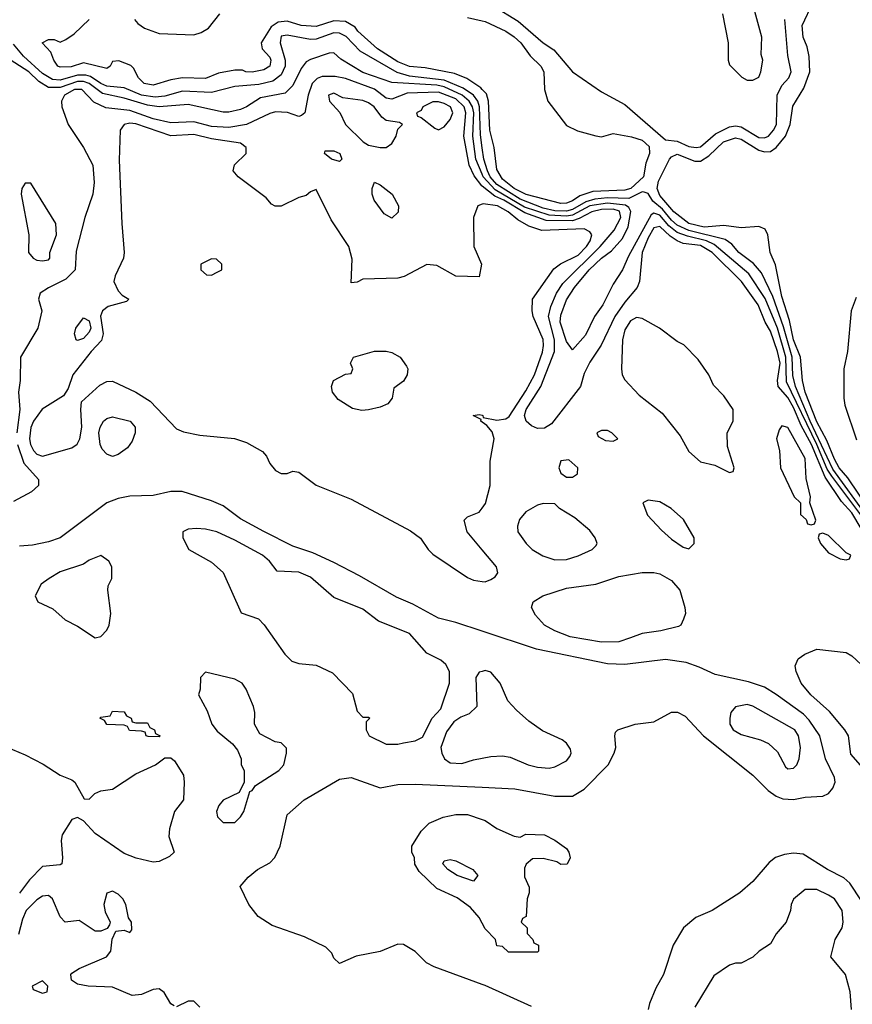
# Model space of a CAD drawing. Header units: inches. Extents: x 2380053 to 2584298, y 380219 to 546618.
# Tile 659 of 788: x 2528411 to 2531272, y 461607 to 464990. Entities that reach past the tile are written whole.
import ezdxf

# ---------------------------------------------------------------- set-up
doc = ezdxf.new("R2010")
doc.units = ezdxf.units.IN
doc.header["$MEASUREMENT"] = 0
doc.layers.add('C5426', color=7, linetype='Continuous')
doc.layers.add('C5436', color=7, linetype='Continuous')

msp = doc.modelspace()

# ---------------------------------------------------------------- linework, layer by layer
at = {"layer": 'C5426', "color": 2}
for points, elevation in [([(2528806, 464990), (2528816.7, 464976.7), (2528840.3, 464960.3), (2528890, 464942), (2529010, 464938), (2529034.5, 464945.5), (2529059.3, 464960.7), (2529099.3, 465010)], 2), ([(2529950, 464997), (2530000, 464985.3)], 2), ([(2530000, 464750), (2529995.2, 464755.2), (2529947.2, 464787.2), (2529904.9, 464804.9), (2529804.2, 464824.2), (2529750, 464828.9), (2529710, 464845.1), (2529640.5, 464890), (2529573.2, 464950), (2529563.5, 464963.5), (2529530, 464983), (2529490, 464985.4), (2529430, 464965.7), (2529378, 464970), (2529330, 464984), (2529298.7, 464981.3), (2529274.9, 464965.1), (2529240.7, 464910), (2529244.7, 464890), (2529270, 464861), (2529274, 464850), (2529270.4, 464830), (2529250, 464817), (2529209.7, 464809.7), (2529188, 464810), (2529176.5, 464816.5), (2529150, 464816), (2529094, 464806), (2529050, 464788), (2528970, 464789.7), (2528930, 464782.9), (2528870, 464764.2), (2528839, 464770), (2528819.3, 464790), (2528802.7, 464822.7), (2528792.7, 464832.7), (2528752, 464848), (2528730, 464846), (2528722, 464830), (2528710, 464822), (2528630, 464841.2), (2528587.5, 464827.5), (2528550, 464826.6), (2528542, 464830), (2528528.7, 464850), (2528518, 464878), (2528488, 464910), (2528510, 464922), (2528530, 464922), (2528550, 464912), (2528570, 464922), (2528598.6, 464941.4), (2528650, 464990.5)], 2), ([(2530000, 464549.2), (2529993.7, 464593.7), (2529991.2, 464690), (2529985.4, 464710), (2529969.9, 464729.9), (2529934.7, 464754.7), (2529870, 464781.7), (2529750, 464796.1), (2529707.6, 464807.6), (2529581.3, 464881.3), (2529532.3, 464932.3), (2529510, 464943.1), (2529490, 464944.4), (2529430, 464923.1), (2529410, 464921.8), (2529330, 464936.8), (2529310, 464932.6), (2529306.5, 464910), (2529323.2, 464850), (2529322.8, 464830), (2529310, 464800.5), (2529281.3, 464778.7), (2529232.7, 464767.3), (2529150, 464760.4), (2529070, 464739.8), (2528970, 464744.4), (2528910, 464727.3), (2528876.9, 464723.1), (2528829.9, 464729.9), (2528770, 464755.8), (2528710, 464761.4), (2528690, 464769.8), (2528654.6, 464794.6), (2528638.8, 464798.8), (2528610, 464798.7), (2528550, 464781.7), (2528524, 464784), (2528490, 464804.4), (2528424.8, 464864.8), (2528390, 464905.1)], 6), ([(2530000, 464458.6), (2529978.3, 464510), (2529967.8, 464590), (2529971, 464670), (2529967.1, 464690), (2529955.2, 464710), (2529930.7, 464730.7), (2529870, 464759.1), (2529844.4, 464764.4), (2529690, 464773.7), (2529590, 464808.4), (2529514.5, 464854.5), (2529490, 464875.3), (2529474, 464874), (2529410, 464853.2), (2529395.5, 464844.5), (2529378.3, 464821.7), (2529350, 464763.7), (2529323.4, 464736.6), (2529238.3, 464721.7), (2529190.2, 464689.8), (2529170, 464681.6), (2529130, 464672), (2529110, 464671.8), (2528990, 464698), (2528890.2, 464689.8), (2528850, 464696.2), (2528770, 464720.3), (2528695.8, 464735.8), (2528650, 464770.5), (2528630, 464777.5), (2528610, 464777.4), (2528550, 464757.1), (2528510, 464756.8), (2528476.7, 464776.7), (2528443, 464810), (2528362.3, 464862.3)], 10), ([(2530000, 464417.3), (2529998.5, 464418.5), (2529973, 464453), (2529955.4, 464490), (2529937.1, 464590), (2529944, 464670), (2529938.3, 464690), (2529910, 464717.9), (2529850, 464741.1), (2529742.4, 464737.6), (2529690, 464716.9), (2529670, 464720.5), (2529630, 464750.8), (2529530, 464787.4), (2529494.7, 464794.7), (2529450, 464794), (2529433, 464787), (2529416.5, 464770), (2529401.7, 464730), (2529390.4, 464669.6), (2529379.1, 464660.9), (2529370, 464657.2), (2529331.2, 464671.2), (2529290, 464672.6), (2529270, 464667.6), (2529190.2, 464629.8), (2529130, 464618.8), (2529070, 464623.1), (2529010, 464638.2), (2528930, 464634.7), (2528870, 464648.9), (2528790, 464677.4), (2528706.6, 464686.6), (2528666, 464706), (2528625.2, 464750), (2528599.1, 464750), (2528565.3, 464730), (2528554.9, 464710), (2528556.3, 464690), (2528577.3, 464630), (2528630.8, 464550), (2528662.8, 464490), (2528667.3, 464430), (2528662.8, 464390), (2528634.8, 464310), (2528605.4, 464194.6), (2528602, 464130), (2528570, 464098), (2528510, 464069), (2528482, 464050), (2528476, 464030), (2528487.3, 463990), (2528473.4, 463930), (2528414, 463830), (2528412.7, 463750), (2528407.1, 463710), (2528411.6, 463650), (2528401.1, 463570)], 14), ([(2530000, 464355.9), (2529984.7, 464350), (2529970.7, 464310), (2529971.3, 464210), (2529998, 464150), (2529990, 464106), (2529910, 464108), (2529844.7, 464144.7), (2529810, 464149), (2529732.1, 464107.9), (2529710, 464102), (2529590, 464098), (2529570, 464088), (2529550, 464086), (2529553.2, 464166.8), (2529542, 464210), (2529481.5, 464301.5), (2529430, 464406), (2529410, 464398), (2529394.8, 464385.2), (2529370, 464379), (2529310, 464348.7), (2529288.9, 464348.9), (2529276.4, 464356.4), (2529258, 464378), (2529162, 464450), (2529144, 464470), (2529149.4, 464490.6), (2529188.7, 464530), (2529189, 464550), (2529170, 464565.2), (2529070, 464580.5), (2529010, 464594.7), (2528930, 464590.9), (2528810, 464631.9), (2528790, 464633.7), (2528770.4, 464629.6), (2528756.3, 464610), (2528753, 464507), (2528761.6, 464290), (2528770.4, 464190), (2528768, 464170), (2528739.5, 464110), (2528734.4, 464090), (2528750, 464058), (2528763.1, 464043.1), (2528786, 464030), (2528778, 464022), (2528715.1, 464004.9), (2528695.8, 463990), (2528689.2, 463970.8), (2528698.3, 463910), (2528692.8, 463887.2), (2528656.3, 463850), (2528594, 463770), (2528577.5, 463722.5), (2528562, 463698), (2528488.9, 463651.1), (2528458.7, 463610), (2528450, 463588.7), (2528445.3, 463550), (2528447.8, 463530), (2528458.4, 463510), (2528470, 463497.1), (2528490, 463490.4), (2528590, 463519.3), (2528608.2, 463531.8), (2528618, 463550), (2528624.7, 463590), (2528620.9, 463650), (2528623.7, 463676.3), (2528686.3, 463733.7), (2528710, 463746.8), (2528730, 463747.3), (2528810, 463710.4), (2528859.2, 463679.2), (2528950, 463584), (2528973.7, 463573.7), (2529030, 463562.8), (2529149.2, 463550.8), (2529190, 463537.3), (2529245.8, 463505.8), (2529258.8, 463490), (2529270, 463464.7), (2529290, 463441), (2529310, 463431), (2529330, 463431), (2529350, 463438.8), (2529370, 463434.8), (2529430, 463390.7), (2529550, 463343), (2529753.5, 463233.5), (2529788.7, 463208.7), (2529814, 463170), (2529830, 463154), (2529950, 463073.4), (2529970, 463064), (2530000, 463060.1)], 18), ([(2530000, 463606.7), (2529995.3, 463610), (2529996.4, 463616.4), (2529968.7, 463630), (2529990, 463633.4), (2530000, 463630.6)], 18), ([(2528403.5, 463530), (2528426, 463466), (2528476, 463410), (2528476, 463390), (2528452.2, 463367.8), (2528390, 463334)], 14), ([(2530000, 462889.4), (2529910, 462919.3), (2529850, 462933.2), (2529762, 462982), (2529705.8, 463005.8), (2529579.1, 463079.1), (2529490, 463124.5), (2529418, 463158), (2529350, 463180.9), (2529250, 463232), (2529170, 463275.1), (2529110, 463319.3), (2529070, 463337.2), (2528969.1, 463369.1), (2528930, 463369.3), (2528870, 463355.1), (2528790, 463352.3), (2528750, 463344.5), (2528710.5, 463329.5), (2528550, 463209.4), (2528510, 463196), (2528455.5, 463184.5), (2528410, 463180.9)], 18), ([(2530000, 463168.6), (2529949, 463230), (2529938, 463270), (2529950, 463282), (2529990, 463298), (2530000, 463311.6)], 18), ([(2530000, 462751), (2529990, 462748), (2529978, 462730), (2529982, 462630), (2529954.8, 462605.2), (2529926.4, 462593.6), (2529902.8, 462577.2), (2529876.9, 462543.1), (2529858, 462490), (2529861, 462470), (2529871, 462450), (2529890, 462437.3), (2529930, 462434), (2529970, 462447.3), (2530000, 462453.1)], 22), ([(2528341.4, 462501.4), (2528430, 462464), (2528492.3, 462432.3), (2528550, 462394.8), (2528590, 462378.8), (2528601, 462370), (2528632.7, 462312.7), (2528650, 462312), (2528669.1, 462330.9), (2528690, 462341), (2528730, 462346.8), (2528810, 462398.8), (2528878, 462430), (2528910, 462454), (2528930, 462454), (2528943.6, 462443.6), (2528974.4, 462394.4), (2528976, 462370), (2528974, 462310), (2528943, 462270), (2528926, 462210), (2528923.8, 462183.8), (2528942, 462130), (2528925.4, 462114.6), (2528890, 462098), (2528870, 462095.3), (2528811.1, 462108.9), (2528770, 462125.2), (2528670, 462194), (2528630, 462238), (2528610, 462248.7), (2528590, 462242), (2528557.3, 462190), (2528553.4, 462170), (2528558.8, 462110), (2528556, 462090), (2528550, 462086), (2528490, 462080.7), (2528444.9, 462035.1), (2528410, 461989.6)], 18), ([(2530000, 461675.9), (2529835.5, 461735.5), (2529808.7, 461750), (2529770, 461788.7), (2529730, 461813.2), (2529710, 461814), (2529650, 461788.7), (2529566.8, 461773.2), (2529510, 461748), (2529490, 461766), (2529483.1, 461783.1), (2529463.1, 461803.1), (2529390, 461839), (2529278, 461878), (2529230, 461908.7), (2529198, 461950), (2529168.4, 462011.6), (2529196.4, 462043.6), (2529228.7, 462070), (2529270, 462093.4), (2529288.2, 462111.8), (2529305.6, 462150), (2529330, 462258), (2529388.7, 462310), (2529510, 462381), (2529550, 462386), (2529650, 462350.7), (2529710, 462362.8), (2529770, 462364), (2530000, 462352.9)], 18), ([(2530000, 461886), (2529990, 461906), (2529960.4, 461940.4), (2529913.6, 461973.6), (2529844.7, 462004.7), (2529783.1, 462063.1), (2529768.4, 462088.4), (2529768, 462110), (2529758, 462130), (2529758, 462150), (2529790, 462202), (2529818, 462230), (2529866, 462250), (2529910, 462258.8), (2529950, 462258.8), (2530000, 462242.1)], 14), ([(2528942, 461602), (2528930, 461608.7), (2528907.5, 461647.5), (2528890, 461660.9), (2528870, 461657.6), (2528830, 461641.1), (2528798, 461638), (2528730, 461666.3), (2528646, 461670), (2528610, 461677), (2528589.4, 461690), (2528586.6, 461710), (2528590, 461714.8), (2528615.3, 461730), (2528709.4, 461770.6), (2528724, 461790), (2528728.7, 461831.3), (2528742, 461858), (2528770, 461862), (2528790, 461854), (2528796.4, 461863.6), (2528795.3, 461890), (2528784.7, 461904.7), (2528776, 461950), (2528765.2, 461970), (2528750, 461985.2), (2528730, 461996), (2528710.8, 461989.2), (2528700.7, 461950), (2528704.5, 461924.5), (2528722, 461890), (2528719.6, 461880.4), (2528712, 461868), (2528690, 461858), (2528670, 461859), (2528615.5, 461895.5), (2528568, 461890), (2528550, 461908), (2528524, 461970), (2528510, 461981.2), (2528490, 461979.3), (2528470, 461966.6), (2528433, 461930), (2528420.7, 461899.3), (2528407.5, 461847.5)], 22), ([(2529030, 461598), (2529010, 461618), (2528990, 461618), (2528950, 461599)], 22)]:
    msp.add_lwpolyline(points, dxfattribs=dict(at, elevation=elevation))
for points, elevation in [([(2529490, 464737.2), (2529472, 464730), (2529476, 464710), (2529510.7, 464670.7), (2529531, 464630), (2529591, 464570), (2529610, 464559.1), (2529650, 464550.8), (2529670, 464551), (2529690, 464564.7), (2529704, 464590), (2529710, 464614), (2529726, 464630), (2529716.4, 464636.4), (2529670, 464642.7), (2529654.9, 464654.9), (2529629.3, 464690), (2529610, 464704.5), (2529590, 464711.6), (2529521.5, 464721.5)], 18), ([(2529850, 464707.6), (2529830, 464707), (2529796, 464690), (2529790, 464678), (2529774, 464670), (2529778, 464658), (2529790, 464654), (2529836.9, 464616.9), (2529850, 464611.3), (2529870, 464621), (2529890, 464646.8), (2529899.6, 464670), (2529891.5, 464690), (2529870, 464701.3)], 18), ([(2529510, 464502), (2529482, 464510), (2529458, 464530), (2529460.4, 464539.6), (2529490, 464538.8), (2529511.3, 464530), (2529518, 464510)], 14), ([(2528450, 464428), (2528430, 464428), (2528418, 464410), (2528416, 464390), (2528442.8, 464250), (2528441, 464190), (2528458, 464170), (2528470, 464164), (2528490, 464161), (2528510, 464164.7), (2528515.3, 464170), (2528515.3, 464190), (2528538, 464250), (2528535.3, 464290)], 14), ([(2529690, 464308), (2529663.1, 464323.1), (2529628.7, 464370), (2529622, 464390), (2529622, 464410), (2529630, 464431), (2529650, 464422), (2529691.3, 464390), (2529712, 464350), (2529711.6, 464328.4)], 14), ([(2529070, 464168), (2529034, 464150), (2529034, 464130), (2529052.7, 464112.7), (2529070, 464112), (2529090, 464122), (2529106, 464130), (2529106, 464150), (2529087.3, 464167.3)], 22), ([(2528610, 463887.3), (2528605.2, 463890), (2528599.5, 463910), (2528604.2, 463930), (2528630, 463964.9), (2528650, 463955.5), (2528655.3, 463930), (2528650, 463916), (2528630, 463894.5)], 14), ([(2529586.8, 463646.8), (2529554.2, 463654.2), (2529504.8, 463684.8), (2529486, 463710), (2529482.7, 463730), (2529489, 463750), (2529530, 463772), (2529550, 463774), (2529555.3, 463790), (2529548, 463810), (2529558, 463830), (2529630, 463850.7), (2529670, 463850.8), (2529690, 463846), (2529718, 463830), (2529739.8, 463799.8), (2529744.7, 463790), (2529742, 463770), (2529730, 463748), (2529696, 463724), (2529690.7, 463690), (2529676, 463670), (2529650, 463658), (2529610, 463649.4)], 18), ([(2528730, 463489.3), (2528710, 463497.2), (2528694.2, 463514.2), (2528687.3, 463530), (2528683.6, 463570), (2528687.6, 463590), (2528699.3, 463610), (2528710, 463619.1), (2528730, 463625.5), (2528790.8, 463610), (2528807.7, 463590), (2528808, 463570), (2528798, 463542), (2528781.6, 463518.4), (2528750, 463496)], 14), ([(2529018.8, 463241.2), (2528990, 463239), (2528972, 463230), (2528972, 463210), (2528992, 463170), (2529070, 463126), (2529110.6, 463090.6), (2529171.6, 462951.6), (2529231.1, 462931.1), (2529250.9, 462910.9), (2529322, 462810), (2529346.4, 462786.4), (2529370, 462778), (2529430, 462772), (2529485.4, 462745.4), (2529554.4, 462674.4), (2529570, 462614), (2529590, 462594), (2529610, 462594), (2529614, 462590), (2529602, 462578), (2529602, 462550), (2529612, 462530), (2529670, 462501), (2529710, 462501), (2529730, 462506), (2529770, 462512), (2529794.6, 462525.4), (2529828, 462590), (2529858, 462622), (2529888, 462710), (2529888, 462750), (2529874.6, 462774.6), (2529858, 462790), (2529810, 462814), (2529750, 462880.9), (2529643.7, 462923.7), (2529590, 462965.2), (2529490, 463005.2), (2529410, 463074.5), (2529370, 463091.6), (2529295.5, 463095.5), (2529269.3, 463130), (2529245.2, 463150), (2529150, 463202), (2529088, 463230), (2529050, 463239.5)], 22), ([(2528690, 463148.7), (2528650, 463133.2), (2528630, 463119), (2528550, 463093.2), (2528512, 463070), (2528484.7, 463050), (2528464.7, 463010), (2528474, 462990), (2528525.4, 462965.4), (2528567.5, 462927.5), (2528610, 462906), (2528670, 462866), (2528690, 462871.3), (2528710, 462892), (2528719, 462910), (2528724, 462950), (2528714, 463030), (2528715.3, 463044.7), (2528728, 463070), (2528728, 463110), (2528718, 463130)], 22), ([(2529050, 462748), (2529032, 462730), (2529031.3, 462690), (2529026, 462670), (2529055.2, 462615.2), (2529071, 462570), (2529090, 462546), (2529142, 462502), (2529159.8, 462479.8), (2529172, 462450), (2529172, 462430), (2529182, 462410), (2529182, 462370), (2529164.7, 462335.3), (2529110, 462309), (2529094.8, 462290), (2529086.8, 462270), (2529091.1, 462251.1), (2529110, 462232), (2529150, 462232), (2529170, 462251.3), (2529181.2, 462270), (2529202, 462338), (2529210, 462342), (2529221.2, 462358.8), (2529302, 462410), (2529319, 462430), (2529328, 462470), (2529327.3, 462487.3), (2529310, 462506), (2529288.4, 462508.4), (2529236.4, 462536.4), (2529218, 462570), (2529219, 462610), (2529214, 462630), (2529189, 462690), (2529175.3, 462710), (2529150, 462724)], 22), ([(2528810, 462574), (2528850, 462574), (2528858, 462558), (2528874, 462550), (2528878, 462538), (2528894, 462530), (2528890, 462526), (2528852.7, 462527.3), (2528846, 462530), (2528842, 462542), (2528830, 462546), (2528788.4, 462548.4), (2528782, 462562), (2528770, 462566), (2528710, 462568), (2528702, 462582), (2528686, 462590), (2528690, 462594), (2528722, 462598), (2528730, 462614), (2528770, 462612), (2528778, 462598), (2528794, 462590), (2528798, 462578)], 18), ([(2529970, 462029.8), (2529914.5, 462050), (2529882.4, 462070), (2529864.7, 462090), (2529870, 462100.7), (2529890, 462105.3), (2529910, 462100.3), (2529968.2, 462070), (2529985.3, 462050)], 10), ([(2528490, 461688), (2528454, 461670), (2528458, 461658), (2528490, 461646), (2528506, 461650), (2528508, 461670)], 26)]:
    msp.add_lwpolyline(points, close=True, dxfattribs=dict(at, elevation=elevation))
at = {"layer": 'C5436', "color": 2}
for points, elevation in [([(2530037.7, 465037.7), (2530124.2, 464984.2), (2530210, 464910.6), (2530246, 464886), (2530310.8, 464810), (2530410, 464742), (2530490, 464698.8), (2530630, 464577.1), (2530670, 464572.2), (2530710, 464554), (2530735.3, 464550), (2530750, 464553.1), (2530802, 464598), (2530850, 464621.3), (2530870, 464625), (2530890, 464621.5), (2530950, 464584.7), (2530970, 464583.6), (2530983.7, 464590), (2531001.3, 464610), (2531011.1, 464630), (2531013.3, 464730), (2531030, 464764), (2531053.2, 464790), (2531061.2, 464810), (2531050, 464866), (2531039.7, 464990)], 6), ([(2531330, 463306.6), (2531255.9, 463415.9), (2531226.4, 463450), (2531210, 463479.7), (2531184.6, 463544.6), (2531150, 463608.3), (2531109.8, 463710.2), (2531100.4, 463750), (2531094, 463830), (2531070, 463889.5), (2531056, 463956), (2531030, 464039), (2531007.2, 464147.2), (2530989.6, 464190), (2530981.3, 464250), (2530971.8, 464270), (2530950, 464278.9), (2530890, 464274.7), (2530830, 464282.2), (2530763.2, 464276.8), (2530710, 464289.2), (2530658, 464330), (2530610, 464385.7), (2530600.9, 464410), (2530605.7, 464434.3), (2530643.5, 464510), (2530650, 464518), (2530670, 464527.2), (2530730, 464503.6), (2530750, 464503.6), (2530778.5, 464521.5), (2530829.6, 464570), (2530870, 464583.2), (2530890, 464579.1), (2530950, 464540.8), (2530970, 464535.8), (2530990, 464536.9), (2531010, 464550.3), (2531041.7, 464590), (2531058, 464630), (2531067.7, 464692.3), (2531105.4, 464754.6), (2531125.1, 464810), (2531122.9, 464862.9), (2531116.4, 464896.4), (2531102.6, 464930), (2531099.7, 464970), (2531137.6, 465050)], 2), ([(2530826, 465010), (2530844.7, 464910), (2530844.7, 464850), (2530850, 464834), (2530891.6, 464791.6), (2530910, 464782), (2530930, 464782), (2530950, 464792), (2530957.2, 464810), (2530964, 464850), (2530959, 464870), (2530961.2, 464930), (2530937.2, 465017.2)], 10), ([(2530000, 464985.3), (2530010, 464983), (2530081, 464950), (2530110, 464930.4), (2530132.4, 464910), (2530165.1, 464865.1), (2530202, 464830), (2530212, 464810), (2530214.4, 464750), (2530225.5, 464710), (2530290, 464626), (2530327.5, 464607.5), (2530390, 464590.6), (2530410, 464587.3), (2530450, 464599.1), (2530512.7, 464587.3), (2530550, 464575.8), (2530573.8, 464553.8), (2530575.3, 464530), (2530562.8, 464497.2), (2530553.7, 464450), (2530510.3, 464410), (2530490, 464404.5), (2530380.4, 464399.6), (2530335, 464385), (2530310, 464367.8), (2530290, 464359.1), (2530270, 464358.5), (2530151.4, 464388.6), (2530109.7, 464410), (2530070, 464441.3), (2530050, 464475.3), (2530041.3, 464550), (2530026.2, 464610), (2530022.2, 464710), (2530014.5, 464734.5), (2530000, 464750)], 2), ([(2531323, 463283), (2531205.2, 463445.2), (2531126.5, 463610), (2531076.2, 463730), (2531067.3, 463767.3), (2531064.5, 463830), (2531035, 463935), (2530998.4, 464038.4), (2530959.9, 464119.9), (2530932.6, 464152.6), (2530881.6, 464190), (2530858.2, 464218.2), (2530834.7, 464234.7), (2530710, 464264.9), (2530670, 464284.1), (2530650, 464301), (2530619.2, 464339.2), (2530586.4, 464366.4), (2530570, 464392.4), (2530556.6, 464396.6), (2530550, 464397.8), (2530504.1, 464375.9), (2530430, 464377.7), (2530386.5, 464373.5), (2530356.1, 464363.9), (2530310, 464338), (2530290, 464332.1), (2530250, 464333.2), (2530210, 464342), (2530130, 464372.7), (2530050, 464423.2), (2530027.5, 464450), (2530018.3, 464470), (2530005.6, 464510), (2530000, 464549.2)], 6), ([(2531338.7, 463238.7), (2531201, 463421), (2531185.5, 463445.5), (2531150.2, 463530.2), (2531045.9, 463745.9), (2531043.1, 463830), (2531014.3, 463930), (2530972.3, 464032.3), (2530916.2, 464116.2), (2530796.9, 464216.9), (2530770.3, 464230.3), (2530705.4, 464245.4), (2530670, 464258.6), (2530641.1, 464281.1), (2530610, 464317.8), (2530590, 464325.3), (2530580.5, 464319.5), (2530502.3, 464177.7), (2530482, 464130), (2530450, 464081.2), (2530414.4, 464010), (2530385.7, 463970), (2530354.5, 463905.5), (2530310, 463855.3), (2530290, 463884), (2530267.7, 463950), (2530270, 463974.8), (2530290, 464027.7), (2530316.8, 464070), (2530367.7, 464130), (2530410, 464170.2), (2530444.7, 464195.3), (2530481.6, 464238.4), (2530501.8, 464278.2), (2530510.8, 464330.8), (2530504.2, 464344.2), (2530492.3, 464352.3), (2530430, 464359.7), (2530370, 464349.9), (2530310, 464318.5), (2530290, 464314.9), (2530230, 464318.2), (2530145.7, 464345.7), (2530044.6, 464404.6), (2530003.6, 464450), (2530000, 464458.6)], 10), ([(2531301.7, 463241.7), (2531270, 463295), (2531234.4, 463334.4), (2531177.8, 463417.8), (2531130.9, 463530), (2531095.8, 463595.8), (2531070, 463657.7), (2531050, 463691.8), (2531016.8, 463730), (2531015, 463750), (2531023.4, 463810), (2531014.7, 463850), (2530990, 463919.6), (2530972.5, 463950), (2530948.5, 464010), (2530891.1, 464090), (2530789.7, 464190), (2530750, 464213.6), (2530690, 464221.2), (2530670, 464229.8), (2530645.5, 464245.5), (2530610, 464278.7), (2530590, 464275.1), (2530570, 464240.5), (2530550.2, 464190), (2530540.4, 464090), (2530533, 464070), (2530490, 464019.6), (2530455.6, 463970), (2530408.9, 463871.1), (2530370, 463813.2), (2530350, 463774), (2530337.3, 463730), (2530238.7, 463601.3), (2530213.8, 463586.2), (2530190, 463585.7), (2530170, 463594), (2530151.3, 463610), (2530145.3, 463630), (2530151.1, 463650), (2530201.4, 463730), (2530248.1, 463850), (2530249, 463890), (2530227.8, 463970), (2530235.8, 464004.2), (2530255.6, 464050), (2530277.2, 464082.8), (2530405.3, 464210), (2530453.5, 464266.5), (2530476.2, 464310), (2530471.7, 464331.7), (2530450, 464338.9), (2530410, 464337.8), (2530376.4, 464330), (2530333.6, 464306.4), (2530310, 464298.5), (2530219.8, 464299.8), (2530146, 464326), (2530074.2, 464370), (2530043.4, 464383.4), (2530000, 464417.3)], 14), ([(2530000, 463630.6), (2530002, 463630), (2530003.6, 463623.6), (2530050, 463614.4), (2530081.3, 463618.7), (2530093, 463627), (2530150, 463714.4), (2530179.8, 463770), (2530207.2, 463847.2), (2530210.9, 463870), (2530209.4, 463890.6), (2530175.6, 463970), (2530171.8, 463990), (2530173.2, 464030), (2530246.5, 464133.5), (2530269.6, 464150.4), (2530330, 464180.9), (2530358.3, 464210), (2530371.2, 464230), (2530376.2, 464250), (2530370, 464261.2), (2530350, 464271.2), (2530205.1, 464265.1), (2530160.1, 464280.1), (2530122, 464302), (2530089.5, 464330), (2530052.7, 464350), (2530003, 464357), (2530000, 464355.9)], 18), ([(2531285.3, 464034.7), (2531267.8, 463990), (2531254.5, 463850), (2531242.2, 463790), (2531242.2, 463690), (2531245.5, 463665.5), (2531286.5, 463546.5)], 2), ([(2530000, 463311.6), (2530012, 463328), (2530027, 463390), (2530027.2, 463472.8), (2530040.9, 463550), (2530034.2, 463574.2), (2530015.5, 463595.5), (2530000, 463606.7)], 18), ([(2530000, 463060.1), (2530010, 463058.8), (2530030, 463066), (2530044.7, 463075.3), (2530054, 463090), (2530048.7, 463110), (2530000, 463168.6)], 18), ([(2530000, 462352.9), (2530112.5, 462347.5), (2530250, 462322), (2530310, 462322.8), (2530350, 462346), (2530433.2, 462430), (2530454, 462470), (2530459, 462490), (2530455.3, 462530), (2530458, 462542), (2530466, 462550), (2530526, 462570), (2530590, 462577.3), (2530650, 462610.6), (2530670.5, 462610.5), (2530697.5, 462597.5), (2530760.7, 462530), (2530930, 462394.8), (2530982.3, 462342.3), (2531010, 462322), (2531032.8, 462312.8), (2531069.5, 462310.5), (2531110, 462319.1), (2531170, 462322.8), (2531190, 462331), (2531205.2, 462350), (2531212.7, 462370), (2531210, 462386), (2531179.5, 462450), (2531160.5, 462530), (2531123.8, 462583.8), (2531103.5, 462603.5), (2531010, 462672), (2530970, 462696.2), (2530914.5, 462714.5), (2530800.1, 462740.1), (2530745.8, 462765.8), (2530701, 462781), (2530630, 462791.5), (2530490, 462775.1), (2530430, 462776.9), (2530187.1, 462827.1), (2530000, 462889.4)], 18), ([(2531316.2, 462410), (2531267, 462467), (2531258, 462530), (2531246, 462550), (2531193.1, 462613.1), (2531129.3, 462670), (2531096, 462710), (2531079, 462750), (2531075.3, 462770), (2531085.6, 462794.4), (2531108, 462810), (2531150, 462826.8), (2531250, 462816), (2531270, 462804.7), (2531319.1, 462759.1)], 14), ([(2530000, 462453.1), (2530030, 462458.8), (2530070, 462460.7), (2530095.9, 462455.9), (2530158, 462430), (2530190, 462421.6), (2530230, 462418), (2530250, 462423), (2530290, 462444), (2530301.5, 462458.5), (2530306, 462470), (2530303.2, 462483.2), (2530290, 462504), (2530275.3, 462515.3), (2530206.8, 462546.8), (2530160.2, 462580.2), (2530118, 462618), (2530088, 462650), (2530062, 462710), (2530030, 462748.7), (2530010, 462754), (2530000, 462751)], 22), ([(2530000, 462242.1), (2530010, 462238.8), (2530050, 462211), (2530110, 462184.7), (2530130, 462182), (2530150, 462191.3), (2530214, 462190), (2530250, 462171.3), (2530290, 462142), (2530298, 462130), (2530302, 462110), (2530291.6, 462088.4), (2530270, 462088), (2530256.4, 462096.4), (2530210, 462108), (2530172.7, 462107.3), (2530151.6, 462088.4), (2530145.4, 462074.6), (2530145.4, 462045.4), (2530162, 462010), (2530162, 461990), (2530154, 461970), (2530151.6, 461908.4), (2530138, 461902), (2530134, 461890), (2530154, 461870), (2530154, 461850), (2530174, 461830), (2530178, 461818), (2530194, 461810), (2530194, 461790), (2530190, 461786), (2530090, 461786), (2530070, 461806), (2530050, 461808), (2530046, 461830), (2530010, 461866), (2530000, 461886)], 14), ([(2531302.9, 461962.9), (2531263, 462023), (2531242, 462042), (2531186, 462070), (2531102.5, 462122.5), (2531070, 462126.6), (2531038.5, 462121.5), (2531008.2, 462111.8), (2530985.8, 462094.2), (2530930, 462029), (2530884.7, 461990), (2530790.5, 461929.5), (2530734.4, 461905.6), (2530691.3, 461870), (2530656, 461810), (2530622.8, 461710), (2530596.8, 461663.2), (2530574.8, 461610), (2530570.8, 461590)], 18), ([(2531269.1, 461589.1), (2531264, 461650), (2531248.7, 461710), (2531198, 461770), (2531212.7, 461830), (2531236.2, 461870), (2531240.7, 461890), (2531236.2, 461930), (2531210, 461969.2), (2531190, 461982.7), (2531150, 462001.2), (2531110, 462002), (2531070, 461968), (2531061, 461950), (2531058.8, 461930), (2531044.7, 461890), (2531010.5, 461849.5), (2530990, 461815.3), (2530952, 461790), (2530930, 461768.7), (2530890, 461749), (2530870, 461748.7), (2530850, 461742), (2530795.3, 461704.7), (2530730, 461598)], 22), ([(2530170, 461599.3), (2530010, 461672.3), (2530000, 461675.9)], 18)]:
    msp.add_lwpolyline(points, dxfattribs=dict(at, elevation=elevation))
for points, elevation in [([(2530530, 463966), (2530510, 463955.1), (2530490, 463924), (2530482, 463890), (2530478.8, 463790), (2530481, 463770), (2530490, 463752), (2530539.6, 463699.6), (2530618, 463638), (2530679.8, 463559.8), (2530710, 463506), (2530750, 463471), (2530798.8, 463458.8), (2530850, 463434), (2530862, 463438), (2530866, 463450), (2530843.1, 463523.1), (2530842, 463570), (2530862, 463610), (2530862, 463650), (2530830, 463698), (2530794.6, 463734.6), (2530779, 463770), (2530742, 463822), (2530692.9, 463872.9), (2530670, 463884), (2530608.7, 463930), (2530550, 463962.7)], 18), ([(2530430, 463578), (2530410, 463578), (2530394, 463570), (2530398, 463558), (2530423.6, 463543.6), (2530450, 463542), (2530466, 463550), (2530446, 463570)], 18), ([(2531030, 463594), (2531019.8, 463580.2), (2531011, 463550), (2531021, 463510), (2531024.7, 463450), (2531072, 463350), (2531094, 463330), (2531094, 463290), (2531112.7, 463272.7), (2531118, 463258), (2531130, 463254), (2531142, 463258), (2531146, 463270), (2531126, 463330), (2531128, 463350), (2531113.2, 463413.2), (2531110, 463482), (2531050, 463588.7)], 18), ([(2530297.2, 463477.2), (2530270, 463474), (2530262.8, 463450), (2530270, 463432), (2530290, 463418), (2530310, 463418), (2530328, 463430), (2530328.7, 463450)], 18), ([(2530570, 463339), (2530552, 463330), (2530567.5, 463287.5), (2530616, 463236), (2530650, 463204.7), (2530690, 463178), (2530710, 463172), (2530728, 463190), (2530728, 463210), (2530692.1, 463272.1), (2530648.7, 463310), (2530610, 463333.2)], 18), ([(2530210, 463328), (2530190, 463322), (2530150, 463299), (2530127.7, 463272.3), (2530121, 463250), (2530122.8, 463230), (2530151, 463190), (2530171.3, 463170), (2530208.1, 463148.1), (2530250, 463134), (2530290, 463134.8), (2530330, 463147.3), (2530378, 463170), (2530390, 463182), (2530395.3, 463190), (2530388.7, 463210), (2530370, 463235.3), (2530318, 463278), (2530266, 463310), (2530250, 463326)], 18), ([(2531170, 463226), (2531158, 463222), (2531154, 463210), (2531162, 463190), (2531190, 463158), (2531230, 463138), (2531250, 463134), (2531262, 463138), (2531266, 463150), (2531250, 463158), (2531190, 463218)], 18), ([(2530410, 462851.6), (2530302, 462870), (2530249.7, 462889.7), (2530214, 462910), (2530183.7, 462943.7), (2530169, 462970), (2530175.3, 462990), (2530208, 463010), (2530290, 463037.3), (2530390, 463050.6), (2530470, 463076.3), (2530549.4, 463090.6), (2530590, 463090.8), (2530610, 463086), (2530650, 463062.8), (2530678.8, 463030), (2530696, 462970), (2530698, 462950), (2530692, 462930), (2530682, 462910), (2530674.8, 462905.2), (2530614, 462890), (2530550, 462881.2), (2530510, 462866), (2530470, 462852.3)], 14), ([(2530910, 462637), (2530870, 462629), (2530854.8, 462610), (2530850.8, 462590), (2530850.8, 462570), (2530862.8, 462550), (2530890, 462534), (2530955.9, 462515.9), (2530983.4, 462503.4), (2531014.9, 462474.9), (2531042.5, 462422.5), (2531050, 462416), (2531070, 462418.8), (2531081.2, 462430), (2531089.2, 462450), (2531093.6, 462490), (2531086.6, 462530), (2531074.5, 462550), (2530930, 462631.8)], 22)]:
    msp.add_lwpolyline(points, close=True, dxfattribs=dict(at, elevation=elevation))

doc.saveas('drawing.dxf')
